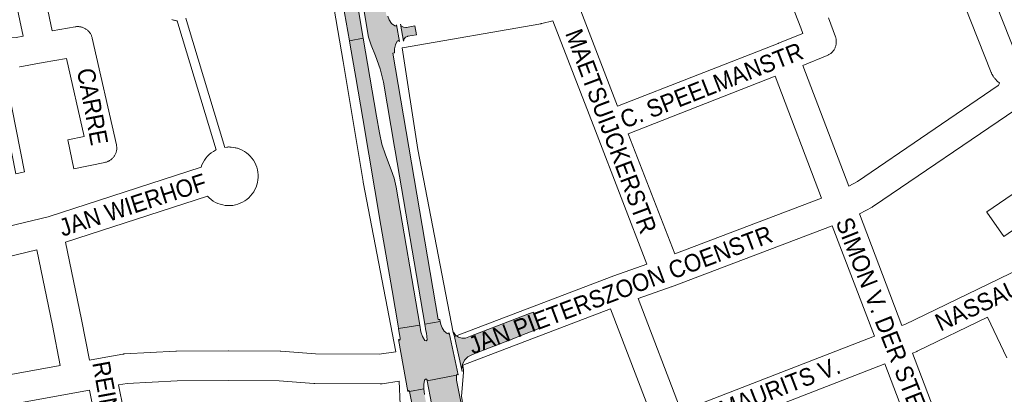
# Paper-space layout 'Layout1' of a CAD drawing. Header units: metres. Extents: x 123097 to 144122, y 392739 to 407589.
# Tile 348 of 510: x 135225 to 135658, y 396534 to 396699. Entities that reach past the tile are written whole.
import ezdxf
from ezdxf.enums import TextEntityAlignment as Align

# ---------------------------------------------------------------- set-up
doc = ezdxf.new("R2010")
doc.units = ezdxf.units.M
doc.header["$MEASUREMENT"] = 0
for name, color, linetype, lineweight in [('gs-anno-wegen algemeen tekst', 7, 'Continuous', 0), ('gs-knt-hoofdweg', 7, 'Continuous', 0), ('gs-knt-paden', 7, 'Continuous', 0), ('gs-knt-wegen algemeen', 7, 'Continuous', 0), ('ir-ARC-asfalt-hoofdwegen-te inspecteren', 5, 'Continuous', 0)]:
    doc.layers.add(name, color=color, linetype=linetype, lineweight=lineweight)
doc.styles.add('Style-Arial', font='arial.ttf')

psp = doc.layouts.get("Layout1")

# ---------------------------------------------------------------- hatches: boundary and pattern name
at = {"layer": 'ir-ARC-asfalt-hoofdwegen-te inspecteren', "linetype": 'Continuous', "lineweight": 13}
for points in [[(135392.15, 396689.58), (135390.906, 396696.919), (135390.696, 396696.471), (135390.202, 396696.44), (135388.689, 396697.544), (135387.649, 396699.102), (135387.03, 396700.777), (135386.437, 396700.969), (135384.374, 396713.21), (135380.577, 396735.745), (135376.078, 396765.347), (135366.591, 396764.05), (135371.47, 396734.942), (135376.105, 396706.321), (135378.51, 396691.457), (135379.102, 396689.683), (135379.755, 396687.93), (135381.681, 396683.324), (135383.726, 396677.595), (135385.168, 396671.686), (135390.051, 396643.127), (135390.331, 396641.489), (135403.367, 396565.253), (135410.104, 396566.389), (135409.917, 396567.327), (135409.279, 396567.352), (135389.316, 396684.403), (135389.945, 396684.609), (135389.984, 396686.388), (135390.418, 396688.114), (135391.225, 396689.7), (135391.73, 396689.971)], [(135361.461, 396739.13), (135361.803, 396739.01), (135361.966, 396738.687), (135362.528, 396734.827), (135365.4, 396717.543), (135368, 396702.208), (135370.139, 396689.932), (135376.292, 396691.053), (135370.345, 396726.023), (135368.206, 396739.435), (135366.735, 396749.45), (135365.538, 396758.359), (135359.283, 396757.532), (135358.942, 396757.218), (135358.544, 396757.456), (135361.154, 396738.618), (135361.219, 396738.927)], [(135376.004, 396655.669), (135384.066, 396608.616), (135388.93, 396580.076), (135391.633, 396564.464), (135391.794, 396563.353), (135401.127, 396564.867), (135390.709, 396625.519), (135389.876, 396629.409), (135388.581, 396633.171), (135386.008, 396639.696), (135384.482, 396644.47), (135383.382, 396649.36), (135382.132, 396656.713), (135376.292, 396691.053), (135370.139, 396689.932), (135370.48, 396687.978), (135372.933, 396673.699)], [(135419.785, 396544.412), (135419.616, 396545.387), (135419.894, 396547.541), (135420.89, 396549.47), (135422.27, 396550.798), (135424.032, 396551.734), (135426.034, 396552.584), (135442.484, 396558.993), (135445.267, 396560.101), (135453.917, 396563.468), (135451.165, 396570.578), (135449.502, 396569.961), (135423.423, 396559.92), (135421.251, 396559.124), (135419.659, 396559.032), (135418.127, 396559.475), (135416.829, 396560.402), (135415.913, 396561.707)], [(135401.127, 396564.867), (135391.794, 396563.353), (135391.949, 396562.29), (135392.526, 396559.018), (135392.565, 396558.646), (135392.249, 396558.251), (135391.834, 396558.54), (135395.832, 396535.671), (135396.191, 396536.044), (135396.64, 396535.787), (135396.662, 396535.673), (135402.87, 396536.855), (135402.917, 396538.748), (135403.186, 396540.623), (135403.617, 396541.017), (135403.753, 396541.054), (135404.153, 396540.968), (135404.347, 396540.608), (135404.404, 396540.314), (135417.321, 396542.816), (135417.608, 396543.141), (135418.022, 396543.01), (135414.007, 396561.455), (135413.716, 396561.001), (135413.184, 396561.092), (135411.938, 396562.193), (135410.98, 396563.552), (135410.361, 396565.095), (135410.104, 396566.389), (135403.367, 396565.253), (135403.873, 396562.28), (135404.039, 396561.312), (135404.32, 396558.351), (135403.934, 396557.865), (135403.325, 396557.987), (135402.277, 396559.84), (135401.67, 396561.881)], [(135438.819, 396419.841), (135445.124, 396421.688), (135444.295, 396424.128), (135443.557, 396426.248), (135441.644, 396432.058), (135440.941, 396434.284), (135440.373, 396436.145), (135437.768, 396445.583), (135437.702, 396445.871), (135437.276, 396447.728), (135436.468, 396451.249), (135435.031, 396457.802), (135434.627, 396459.645), (135432.476, 396469.389), (135432.051, 396471.31), (135430.165, 396479.815), (135427.555, 396491.584), (135427.296, 396492.754), (135426.874, 396494.659), (135426.231, 396497.557), (135424.691, 396504.686), (135424.284, 396506.569), (135422.225, 396515.976), (135421.786, 396517.995), (135420.369, 396524.892), (135419.817, 396527.726), (135419.448, 396529.621), (135418.026, 396536.927), (135417.352, 396540.643), (135417.321, 396542.816), (135404.404, 396540.314), (135406.341, 396530.313), (135408.9, 396517.549), (135411.785, 396504.146), (135414.161, 396493.692), (135414.799, 396491.265), (135415.983, 396488.263), (135417.824, 396485.613), (135419.332, 396483.332), (135420.514, 396480.867), (135421.349, 396478.264), (135424.23, 396467.627), (135426.909, 396457.979), (135430.004, 396448.019), (135438.09, 396422.186)], [(135401.332, 396508.061), (135402.001, 396501.354), (135402.663, 396495.88), (135403.085, 396492.678), (135404.164, 396486.343), (135405.511, 396480.06), (135409.592, 396464.82), (135411.372, 396458.296), (135413.706, 396449.881), (135418.276, 396435.041), (135422.903, 396420.216), (135423.578, 396418.103), (135424.407, 396415.187), (135433.787, 396418.187), (135432.959, 396420.52), (135429.706, 396430.387), (135425.327, 396444.315), (135422.158, 396454.704), (135418.892, 396466.24), (135416.053, 396476.837), (135410.134, 396501.137), (135408.528, 396507.928), (135406.859, 396515.758), (135403.153, 396534.359), (135402.87, 396536.855), (135396.662, 396535.673), (135398.768, 396524.615), (135399.904, 396518.49)]]:
    psp.add_hatch(color=5, dxfattribs=at).paths.add_polyline_path(points, flags=0)
at = {"layer": 'ir-ARC-asfalt-hoofdwegen-te inspecteren', "linetype": 'Continuous', "lineweight": 13, "extrusion": (0, 0, -1)}
psp.add_hatch(color=5, dxfattribs=at).paths.add_polyline_path([(-135394.975, 396695.731), (-135393.984, 396695.831), (-135393.146, 396696.367), (-135392.639, 396697.224), (-135393.999, 396689.802), (-135394.197, 396690.734), (-135394.803, 396691.469), (-135395.68, 396691.841), (-135395.936, 396691.883), (-135399.67, 396692.498), (-135398.987, 396696.444), (-135395.242, 396695.778)], flags=0)

# ---------------------------------------------------------------- linework, layer by layer
at = {"layer": 'gs-knt-hoofdweg', "color": 7, "linetype": 'Continuous', "flags": 128}
for points in [[(135390.555, 396553.05), (135376.232, 396627.759), (135376.198, 396627.952), (135367.39, 396680.866), (135357.83, 396736.342), (135357.785, 396736.637), (135357.156, 396741.333)], [(135393.32, 396686.82), (135400.222, 396642.133), (135415.768, 396561.623), (135416.468, 396559.834)], [(135420.036, 396547.261), (135420.261, 396545.824), (135420.311, 396545.449), (135420.343, 396545.071), (135420.357, 396544.693), (135420.353, 396544.315), (135420.332, 396543.937), (135419.496, 396533.593), (135422.789, 396512.76), (135439.744, 396462.847), (135439.84, 396462.546), (135439.924, 396462.24), (135439.996, 396461.932), (135441.251, 396456.012)], [(135420.835, 396416.12), (135416.309, 396428.752), (135416.213, 396429.038), (135416.127, 396429.328), (135416.052, 396429.621), (135411.481, 396449.077), (135402.236, 396479.858), (135402.138, 396480.211), (135402.057, 396480.568), (135395.442, 396513.141), (135395.408, 396513.321), (135392.615, 396528.897), (135392.56, 396529.248), (135392.521, 396529.601), (135392.497, 396529.955), (135392.045, 396540.11)]]:
    psp.add_lwpolyline(points, dxfattribs=at)
at = {"layer": 'gs-knt-paden', "color": 7, "linetype": 'Continuous', "flags": 128}
for points in [[(135311.477, 396641.884), (135295.065, 396696.203), (135295.059, 396696.222), (135294.33, 396698.728)], [(135298.19, 396699.849), (135298.916, 396697.355), (135315.341, 396642.994)]]:
    psp.add_lwpolyline(points, dxfattribs=at)
psp.add_lwpolyline([(135218.036, 396678.451), (135227.221, 396632.227, -0.3705536), (135227.214, 396632.216), (135223.29, 396631.436, -0.3705541), (135223.279, 396631.444), (135213.979, 396678.242)], format="xyb", dxfattribs=at)
at = {"layer": 'gs-knt-wegen algemeen', "color": 7, "linetype": 'Continuous', "flags": 128}
for points in [[(135631.295, 396765.518), (135632.371, 396762.622), (135664.316, 396681.833), (135666.72, 396680.976)], [(135656.274, 396671.413), (135655.867, 396671.712), (135655.638, 396671.887), (135655.418, 396672.072), (135655.206, 396672.267), (135655.002, 396672.471), (135654.809, 396672.683), (135654.227, 396673.35), (135654.043, 396673.57), (135653.869, 396673.799), (135653.705, 396674.034), (135653.552, 396674.277), (135653.098, 396675.034), (135652.965, 396675.265), (135652.842, 396675.503), (135652.728, 396675.745), (135652.625, 396675.991), (135620.238, 396757.897), (135620.19, 396758.024), (135619.169, 396760.772)], [(135558.971, 396688.798), (135569.743, 396693.141), (135568.862, 396695.612), (135553.422, 396735.053)], [(135184.864, 396705.184), (135188.738, 396686.328), (135213.364, 396691.409), (135213.544, 396691.443), (135213.678, 396691.466), (135213.86, 396691.491), (135213.995, 396691.507), (135214.177, 396691.524), (135214.313, 396691.533), (135214.496, 396691.54), (135214.633, 396691.543), (135214.816, 396691.542), (135223.466, 396691.36), (135226.516, 396691.92), (135222.139, 396712.841)], [(135471.99, 396703.066), (135488.224, 396661.118)], [(135294.33, 396698.728), (135294.242, 396698.729), (135293.924, 396698.751), (135293.606, 396698.789), (135293.291, 396698.842), (135292.979, 396698.911), (135292.671, 396698.994), (135292.367, 396699.093), (135292.068, 396699.207)], [(135459.732, 396698.666), (135454.822, 396697.491), (135454.621, 396697.446), (135454.419, 396697.408), (135393.527, 396686.856), (135393.32, 396686.82)], [(135501.127, 396591.702), (135478.44, 396650.325), (135459.732, 396698.666)], [(135581.092, 396700.079), (135584.106, 396691.626), (135584.203, 396691.331), (135584.287, 396691.031), (135584.355, 396690.728), (135584.41, 396690.421), (135584.449, 396690.112), (135584.474, 396689.802), (135584.484, 396689.491), (135584.479, 396689.18), (135584.459, 396688.869), (135584.424, 396688.56), (135584.375, 396688.252), (135584.311, 396687.948), (135584.232, 396687.647), (135584.139, 396687.35), (135584.032, 396687.057), (135583.911, 396686.77), (135583.777, 396686.49), (135583.629, 396686.216), (135583.469, 396685.949), (135583.296, 396685.69), (135583.11, 396685.44), (135582.913, 396685.199), (135582.705, 396684.968), (135582.486, 396684.747), (135582.256, 396684.537), (135582.017, 396684.338), (135581.769, 396684.15), (135581.511, 396683.975), (135581.246, 396683.812), (135580.973, 396683.662), (135580.694, 396683.525), (135580.408, 396683.402), (135569.698, 396679.085), (135589.932, 396625.994)], [(135488.224, 396661.118), (135558.937, 396688.785), (135558.965, 396688.796)], [(135558.965, 396688.796), (135558.968, 396688.797), (135558.971, 396688.798)], [(135558.965, 396688.796), (135558.968, 396688.797), (135558.971, 396688.798)], [(135557.596, 396674.28), (135492.923, 396648.976)], [(135578.025, 396620.677), (135557.596, 396674.28)], [(135589.932, 396625.994), (135593.747, 396628.063), (135655.793, 396670.21), (135655.808, 396670.225), (135655.82, 396670.244), (135656.274, 396671.413)], [(135663.516, 396659.717), (135600.794, 396617.11), (135600.613, 396616.991), (135600.428, 396616.879), (135600.24, 396616.772), (135594.616, 396613.723)], [(135492.923, 396648.976), (135513.351, 396596.19)], [(135212.366, 396606.497), (135237.517, 396612.469), (135304.863, 396634.328), (135305.257, 396635.371), (135305.741, 396636.382), (135306.312, 396637.346), (135306.965, 396638.257), (135307.694, 396639.107), (135308.495, 396639.891), (135309.361, 396640.602), (135310.285, 396641.236), (135311.261, 396641.786), (135311.477, 396641.884)], [(135315.341, 396642.994), (135316.145, 396643.114), (135316.419, 396643.149), (135316.693, 396643.173), (135316.969, 396643.184), (135317.245, 396643.185), (135317.52, 396643.173), (135317.795, 396643.15), (135318.068, 396643.115), (135319.929, 396642.838), (135320.242, 396642.784), (135320.552, 396642.714), (135320.858, 396642.629), (135321.922, 396642.256), (135322.949, 396641.791), (135323.931, 396641.238), (135324.862, 396640.601), (135325.733, 396639.885), (135326.538, 396639.096), (135327.272, 396638.24), (135327.927, 396637.323), (135328.501, 396636.352), (135328.987, 396635.335), (135329.382, 396634.279), (135329.684, 396633.192), (135329.889, 396632.084), (135329.998, 396630.962), (135330.007, 396629.834), (135329.918, 396628.71), (135329.731, 396627.598), (135329.448, 396626.507), (135329.071, 396625.445), (135328.602, 396624.419), (135328.046, 396623.439), (135327.405, 396622.51), (135326.689, 396621.646), (135326.687, 396621.642), (135326.684, 396621.639)], [(135326.684, 396621.639), (135325.895, 396620.839), (135325.036, 396620.109), (135324.117, 396619.456), (135323.144, 396618.887), (135322.125, 396618.404), (135321.068, 396618.012), (135319.98, 396617.714), (135318.871, 396617.513), (135317.748, 396617.408), (135316.621, 396617.403), (135315.497, 396617.496), (135314.386, 396617.686), (135313.296, 396617.973), (135312.235, 396618.355), (135311.211, 396618.827), (135310.232, 396619.387), (135309.306, 396620.03), (135308.44, 396620.752), (135307.645, 396621.542), (135245.133, 396601.252), (135252.19, 396567.317), (135252.204, 396567.247), (135255.714, 396549.373)], [(135513.351, 396596.19), (135578.025, 396620.677)], [(135594.616, 396613.723), (135613.383, 396564.662)], [(135582.669, 396608.513), (135511.917, 396581.725), (135511.805, 396581.684), (135511.796, 396581.68), (135497.271, 396576.507)], [(135601.254, 396559.926), (135582.669, 396608.513)], [(135242.902, 396547.052), (135239.435, 396564.702), (135232.531, 396597.903), (135208.803, 396592.269), (135208.596, 396592.224), (135191.234, 396588.693), (135175.47, 396585.487)], [(135613.383, 396564.662), (135614.637, 396565.156), (135651.308, 396582.846), (135676.386, 396594.943)], [(135416.468, 396559.834), (135486.49, 396586.487), (135486.556, 396586.51), (135486.622, 396586.535), (135501.127, 396591.702)], [(135497.271, 396576.507), (135516.243, 396527.008)], [(135485.052, 396572.008), (135420.036, 396547.261)], [(135504.101, 396522.309), (135485.052, 396572.008)], [(135659.592, 396550.433), (135651.076, 396568.278), (135620.075, 396553.324), (135619.856, 396553.223), (135619.632, 396553.13), (135618.022, 396552.495)], [(135516.243, 396527.008), (135601.254, 396559.926)], [(135255.714, 396549.373), (135259.737, 396550.103), (135270.4, 396552.037), (135270.668, 396552.08), (135270.938, 396552.112), (135271.209, 396552.132), (135293.733, 396553.354), (135294.041, 396553.364), (135316.823, 396553.52), (135316.926, 396553.52), (135339.633, 396553.316), (135339.839, 396553.311), (135340.044, 396553.299)], [(135340.044, 396553.299), (135355.179, 396552.202), (135355.182, 396552.202), (135355.186, 396552.202), (135383.253, 396552.008), (135390.555, 396553.05)], [(135618.022, 396552.495), (135643.391, 396485.744)], [(135185.434, 396536.654), (135198.41, 396538.987), (135242.902, 396547.052)], [(135605.893, 396547.76), (135514.856, 396512.509)], [(135631.259, 396481.017), (135605.893, 396547.76)], [(135392.045, 396540.11), (135384.611, 396539.05), (135384.371, 396539.021), (135384.13, 396539), (135383.889, 396538.988), (135383.647, 396538.985), (135354.879, 396539.184), (135354.666, 396539.189), (135354.454, 396539.201), (135339.309, 396540.298), (135316.861, 396540.5), (135294.285, 396540.345), (135272.322, 396539.154), (135268.586, 396538.476)], [(135255.773, 396536.152), (135251.724, 396535.418), (135207.134, 396527.337)], [(135273.171, 396444.485), (135259.057, 396521.831), (135258.395, 396523.551), (135258.302, 396523.81), (135258.219, 396524.073), (135258.148, 396524.34), (135258.088, 396524.609), (135255.773, 396536.152)], [(135268.586, 396538.476), (135270.745, 396527.711), (135271.428, 396525.938), (135271.53, 396525.652), (135271.619, 396525.361), (135271.695, 396525.067), (135271.756, 396524.769), (135286.071, 396446.32), (135286.121, 396446.006), (135286.155, 396445.689), (135286.173, 396445.371)]]:
    psp.add_lwpolyline(points, dxfattribs=at)
for points in [[(135234.893, 396715.461), (135239.332, 396694.242), (135249.476, 396696.05), (135249.782, 396696.097), (135250.09, 396696.13), (135250.4, 396696.147), (135250.71, 396696.15), (135251.02, 396696.139), (135251.329, 396696.112), (135251.636, 396696.071), (135251.941, 396696.015), (135252.243, 396695.945), (135252.541, 396695.86), (135252.835, 396695.762), (135253.124, 396695.649), (135253.407, 396695.523), (135253.684, 396695.384), (135253.954, 396695.231), (135254.216, 396695.066), (135254.471, 396694.889), (135254.716, 396694.699), (135254.952, 396694.498), (135255.179, 396694.287), (135255.395, 396694.064), (135255.6, 396693.832), (135255.794, 396693.59), (135255.976, 396693.339), (135256.146, 396693.08), (135256.303, 396692.813), (135256.448, 396692.538), (135256.579, 396692.257), (135256.697, 396691.971), (135256.801, 396691.679), (135256.891, 396691.382), (135256.967, 396691.081), (135267.603, 396644.197), (135267.665, 396643.89), (135267.712, 396643.579), (135267.744, 396643.267), (135267.761, 396642.954), (135267.763, 396642.64), (135267.75, 396642.326), (135267.721, 396642.013), (135267.678, 396641.702), (135267.62, 396641.394), (135267.547, 396641.089), (135267.459, 396640.787), (135267.357, 396640.491), (135267.24, 396640.199), (135267.11, 396639.913), (135266.966, 396639.634), (135266.809, 396639.363), (135266.639, 396639.099), (135266.456, 396638.844), (135266.262, 396638.597), (135266.055, 396638.361), (135265.838, 396638.134), (135265.61, 396637.919), (135265.371, 396637.714), (135265.124, 396637.522), (135264.867, 396637.341), (135264.601, 396637.174), (135264.328, 396637.019), (135264.048, 396636.877), (135263.762, 396636.749), (135263.469, 396636.635), (135263.171, 396636.536), (135262.869, 396636.451), (135262.564, 396636.38), (135248.829, 396633.56, -0.3701756), (135248.818, 396633.567), (135246.203, 396646.303, -0.370178), (135246.21, 396646.314), (135253.435, 396647.797), (135245.644, 396682.142), (135235.414, 396680.318), (135225.169, 396678.434), (135224.909, 396678.392)], [(135676.804, 396616.751), (135658.169, 396603.876, -0.390329), (135658.156, 396603.878), (135650.766, 396614.574, -0.3903307), (135650.768, 396614.588), (135670.679, 396628.344)]]:
    psp.add_lwpolyline(points, format="xyb", dxfattribs=at)
at = {"layer": 'ir-ARC-asfalt-hoofdwegen-te inspecteren', "color": 5, "linetype": 'Continuous', "lineweight": 13, "flags": 128}
for points in [[(135361.461, 396739.13), (135361.803, 396739.01), (135361.966, 396738.687), (135362.528, 396734.827), (135365.4, 396717.543), (135368, 396702.208), (135370.139, 396689.932), (135376.292, 396691.053), (135370.345, 396726.023), (135368.206, 396739.435), (135366.735, 396749.45), (135365.538, 396758.359), (135359.283, 396757.532), (135358.942, 396757.218), (135358.544, 396757.456), (135361.154, 396738.618), (135361.219, 396738.927)], [(135394.975, 396695.731), (135393.984, 396695.831), (135393.146, 396696.367), (135392.639, 396697.224), (135393.999, 396689.802), (135394.197, 396690.734), (135394.803, 396691.469), (135395.68, 396691.841), (135395.936, 396691.883), (135399.67, 396692.498), (135398.987, 396696.444), (135395.242, 396695.778)], [(135376.004, 396655.669), (135384.066, 396608.616), (135388.93, 396580.076), (135391.633, 396564.464), (135391.794, 396563.353), (135401.127, 396564.867), (135390.709, 396625.519), (135389.876, 396629.409), (135388.581, 396633.171), (135386.008, 396639.696), (135384.482, 396644.47), (135383.382, 396649.36), (135382.132, 396656.713), (135376.292, 396691.053), (135370.139, 396689.932), (135370.48, 396687.978), (135372.933, 396673.699)], [(135401.127, 396564.867), (135391.794, 396563.353), (135391.949, 396562.29), (135392.526, 396559.018), (135392.565, 396558.646), (135392.249, 396558.251), (135391.834, 396558.54), (135395.832, 396535.671), (135396.191, 396536.044), (135396.64, 396535.787), (135396.662, 396535.673), (135402.87, 396536.855), (135402.917, 396538.748), (135403.186, 396540.623), (135403.617, 396541.017), (135403.753, 396541.054), (135404.153, 396540.968), (135404.347, 396540.608), (135404.404, 396540.314), (135417.321, 396542.816), (135417.608, 396543.141), (135418.022, 396543.01), (135414.007, 396561.455), (135413.716, 396561.001), (135413.184, 396561.092), (135411.938, 396562.193), (135410.98, 396563.552), (135410.361, 396565.095), (135410.104, 396566.389), (135403.367, 396565.253), (135403.873, 396562.28), (135404.039, 396561.312), (135404.32, 396558.351), (135403.934, 396557.865), (135403.325, 396557.987), (135402.277, 396559.84), (135401.67, 396561.881)]]:
    psp.add_lwpolyline(points, close=True, dxfattribs=at)
at = {"layer": 'ir-ARC-asfalt-hoofdwegen-te inspecteren', "color": 5, "linetype": 'Continuous', "lineweight": 13}
psp.add_lwpolyline([(135376.105, 396706.321), (135378.51, 396691.457), (135379.102, 396689.683), (135379.755, 396687.93), (135381.681, 396683.324), (135383.726, 396677.595), (135385.168, 396671.686), (135390.051, 396643.127), (135390.331, 396641.489), (135403.367, 396565.253), (135410.104, 396566.389), (135409.917, 396567.327), (135409.279, 396567.352), (135389.316, 396684.403), (135389.945, 396684.609), (135389.984, 396686.388), (135390.418, 396688.114), (135391.225, 396689.7), (135391.73, 396689.971), (135392.15, 396689.58), (135390.906, 396696.919), (135390.696, 396696.471), (135390.202, 396696.44), (135388.689, 396697.544), (135387.649, 396699.102), (135387.03, 396700.777)], dxfattribs=at)
psp.add_lwpolyline([(135419.785, 396544.412), (135419.616, 396545.387), (135419.894, 396547.541), (135420.89, 396549.47), (135422.27, 396550.798), (135424.032, 396551.734), (135426.034, 396552.584), (135442.484, 396558.993), (135445.267, 396560.101), (135453.917, 396563.468), (135451.165, 396570.578), (135449.502, 396569.961), (135423.423, 396559.92), (135421.251, 396559.124), (135419.659, 396559.032), (135418.127, 396559.475), (135416.829, 396560.402), (135415.913, 396561.707)], close=True, dxfattribs=at)
at = {"layer": 'ir-ARC-asfalt-hoofdwegen-te inspecteren', "color": 5, "linetype": 'Continuous', "lineweight": 13, "flags": 128}
for points in [[(135419.448, 396529.621), (135418.026, 396536.927), (135417.352, 396540.643), (135417.321, 396542.816), (135404.404, 396540.314), (135406.341, 396530.313)], [(135403.153, 396534.359), (135402.87, 396536.855), (135396.662, 396535.673), (135398.768, 396524.615)]]:
    psp.add_lwpolyline(points, dxfattribs=at)

# ---------------------------------------------------------------- texts
at = {"layer": 'gs-anno-wegen algemeen tekst', "color": 7, "style": 'Style-Arial', "width": 0.909091}
for s, rotation, p in [('MAETSUIJCKERSTR', 290.5896, (135485.372, 396650.089)), ('C. SPEELMANSTR', 21.3769, (135529.549, 396670.296)), ('CARRE', 280.67102, (135257.122, 396660.97)), ('JAN WIERHOF', 17.93509, (135274.762, 396617.714)), ('JAN PIETERSZOON COENSTR', 20.57394, (135489.429, 396580.347)), ('SIMON V. DER STELSTR', 291.59133, (135608.612, 396558.602)), ('NASSAUSTR', 24.75088, (135655.833, 396577.905)), ('JAN MAURITS V.', 21.16461, (135549.685, 396533.608)), ('REINIER DE GRAAFSTR', 280.4254, (135270.866, 396493.837))]:
    psp.add_text(s, height=7.7, rotation=rotation, dxfattribs=at).set_placement(p, align=Align.MIDDLE_CENTER)

doc.saveas('drawing.dxf')
